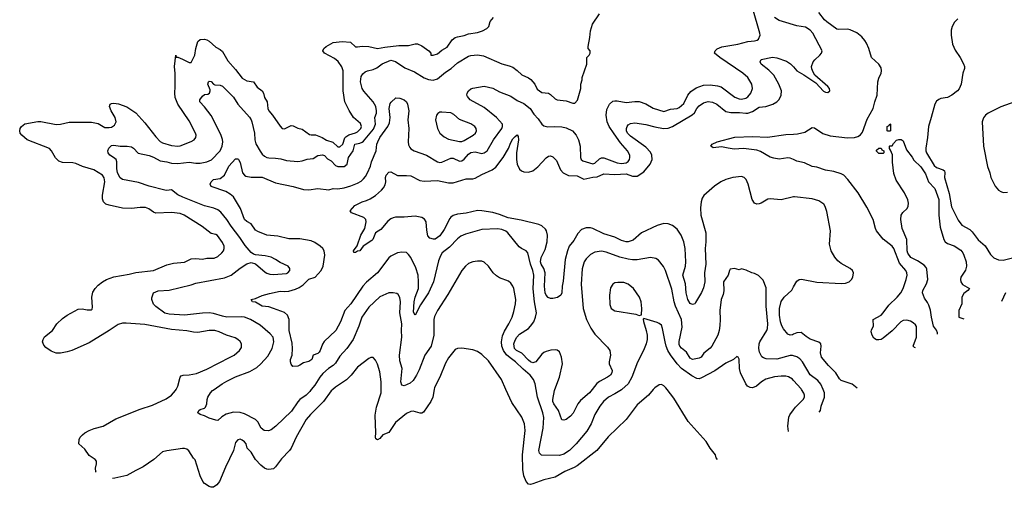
# Model space of a CAD drawing. Header units: inches. Extents: x 1649636 to 1815363, y 506543 to 641975.
# Tile 517 of 656: x 1783023 to 1791901, y 519119 to 523331. Entities that reach past the tile are written whole.
import ezdxf

# ---------------------------------------------------------------- set-up
doc = ezdxf.new("R2010")
doc.units = ezdxf.units.IN
doc.header["$MEASUREMENT"] = 0
for name, color, linetype in [('B7581', 7, 'Continuous'), ('B7582', 7, 'Continuous'), ('B7591', 7, 'Continuous'), ('B7592', 7, 'Continuous')]:
    doc.layers.add(name, color=color, linetype=linetype)

msp = doc.modelspace()

# ---------------------------------------------------------------- linework, layer by layer
at = {"layer": 'B7581', "color": 5}
for points, elevation in [([(1783711.4, 519254.8), (1783710, 519259), (1783707.5, 519290), (1783716, 519330), (1783714.4, 519354.4), (1783704, 519370), (1783650, 519404), (1783610, 519460.8), (1783556.9, 519510), (1783558.3, 519550), (1783568, 519570), (1783588.9, 519591.1), (1783610, 519610.3), (1783649.4, 519630), (1783692.9, 519647.1), (1783775.6, 519670), (1783890, 519735.3), (1784110, 519821.6), (1784220.6, 519859.4), (1784344.1, 519915.9), (1784391.2, 519950), (1784428.9, 519991.1), (1784433.1, 520000)], 580), ([(1785845.3, 520000), (1785830, 519987.4), (1785763.5, 519890), (1785645.5, 519774.5), (1785606.5, 519730), (1785515.6, 519570), (1785470, 519472.3), (1785455.3, 519450), (1785384.5, 519375.5), (1785330, 519302), (1785310, 519286.3), (1785270, 519277.7), (1785250, 519280.7), (1785230, 519289.8), (1785196.7, 519316.7), (1785148.5, 519368.5), (1785110, 519433.7), (1785072.8, 519470), (1785063.5, 519510), (1785050, 519529.6), (1785030, 519544), (1785010, 519551.5), (1784990, 519546), (1784970, 519522.7), (1784950.3, 519450), (1784878.7, 519301.3), (1784823.1, 519170), (1784800.6, 519139.4), (1784770, 519119.6), (1784750, 519118.7), (1784730, 519126.3), (1784690, 519153.3), (1784673.3, 519170), (1784650, 519220.9), (1784606, 519366), (1784590, 519382), (1784547.5, 519447.5), (1784530, 519461.8), (1784510, 519467.9), (1784490, 519468.9), (1784350, 519447.7), (1784310, 519436.8), (1784232.4, 519370), (1784137.1, 519302.9), (1784068.7, 519271.3), (1783990, 519223.7), (1783880, 519200), (1783860, 519197.3)], 580), ([(1785652.3, 520000), (1785637.9, 519982.1), (1785606.3, 519950), (1785550.1, 519909.9), (1785530.8, 519889.2), (1785474.2, 519805.8), (1785331.6, 519668.4), (1785290, 519636.1), (1785266.7, 519626.7), (1785226, 519630), (1785199.1, 519650), (1785169.1, 519709.1), (1785149.9, 519729.9), (1785050, 519779), (1785010, 519792.1), (1784950, 519795.9), (1784883.5, 519776.5), (1784845.4, 519754.6), (1784810, 519721.6), (1784790, 519722.4), (1784730, 519740.5), (1784690, 519761.3), (1784650, 519774.5), (1784629.6, 519789.6), (1784639.3, 519810), (1784650, 519819.1), (1784688, 519830), (1784698.6, 519841.4), (1784709, 519870), (1784711.8, 519910), (1784719.7, 519930), (1784741.7, 519970), (1784762, 519990), (1784776.3, 520000)], 560), ([(1786760.6, 520000), (1786746.7, 519930), (1786731.3, 519890), (1786663.2, 519796.8), (1786650, 519786), (1786633.6, 519786.4), (1786570, 519804.8), (1786550, 519802.8), (1786510, 519784.1), (1786410, 519702.5), (1786350, 519613.7), (1786297.3, 519590), (1786270, 519559.3), (1786250, 519546.6), (1786235.5, 519555.5), (1786229.8, 519569.8), (1786232.9, 519610), (1786227.9, 519767.9), (1786238.9, 519841.1), (1786280.7, 519970), (1786281.5, 520000)], 580), ([(1788736.1, 520000), (1788692.7, 519950), (1788590, 519862.9), (1788492.7, 519730), (1788327.8, 519572.2), (1788225.8, 519450), (1788049.3, 519310.7), (1788024, 519296), (1787938.5, 519261.5), (1787850, 519210.9), (1787750, 519185.3), (1787650, 519149.8), (1787630, 519144.7), (1787610, 519146.6), (1787590, 519172.3), (1787570, 519222.9), (1787558.9, 519278.9), (1787555.2, 519410), (1787580.8, 519630), (1787573.3, 519690), (1787550, 519749.4), (1787461.8, 519881.8), (1787407.8, 520000)], 580), ([(1788453.4, 520000), (1788450, 519996.8), (1788390, 519959.3), (1788330.8, 519929.2), (1788286.9, 519890), (1788254.9, 519850), (1788210, 519775.6), (1788176, 519690), (1788135.9, 519624.1), (1788039.1, 519510), (1787980.9, 519450), (1787930, 519417.7), (1787890, 519406), (1787728.7, 519408.7), (1787710, 519426.6), (1787705.3, 519450), (1787744.3, 519650), (1787748.5, 519748.5), (1787740.2, 519790), (1787690.6, 519930), (1787679.7, 520000)], 560), ([(1788185.3, 520000), (1788161.1, 519970), (1788078.6, 519901.4), (1788054.3, 519870), (1788014.5, 519785.5), (1787990, 519759.5), (1787950, 519729), (1787930, 519724), (1787910, 519725.2), (1787881.8, 519810), (1787840.3, 519870), (1787830.9, 519890), (1787829, 519910), (1787843.9, 519990), (1787847.8, 520000)], 540), ([(1789314.6, 519367.8), (1789304.1, 519384.1), (1789297.2, 519410), (1789249, 519470), (1789213.2, 519530), (1789051.7, 519711.7), (1788922.5, 519922.5), (1788861.1, 520000)], 580), ([(1789955.5, 519621.7), (1789948.3, 519668.3), (1789958.8, 519750), (1789968.2, 519771.8), (1790000, 519815.2)], 560)]:
    msp.add_lwpolyline(points, dxfattribs=dict(at, elevation=elevation))
at = {"layer": 'B7582', "color": 5}
for points, elevation in [([(1787847.8, 520000), (1787889.8, 520110), (1787916.5, 520230), (1787909.8, 520289.8), (1787890, 520338.4), (1787870, 520353), (1787850, 520356.4), (1787812.4, 520352.4), (1787770, 520341.4), (1787750, 520332.9), (1787730, 520317.2), (1787676.5, 520250), (1787650, 520241.2), (1787630, 520248.1), (1787610, 520263.4), (1787550, 520328.1), (1787503.9, 520350), (1787483.2, 520370), (1787478.7, 520410), (1787490, 520444.4), (1787504.6, 520470), (1787530, 520496.9), (1787610, 520549.3), (1787630, 520569.1), (1787659.8, 520610), (1787675.3, 520650), (1787681.7, 520690), (1787663.4, 520790), (1787652.6, 520907.4), (1787658.6, 521030), (1787650.5, 521070), (1787627.4, 521130), (1787604.7, 521230), (1787588.6, 521248.6), (1787548.8, 521268.8), (1787526.1, 521286.1), (1787423.9, 521410), (1787406, 521426), (1787370, 521440.6), (1787330, 521445.7), (1787190, 521441.6), (1787041.2, 521398.8), (1786999.8, 521380.2), (1786970, 521358), (1786898.8, 521281.2), (1786832.2, 521230), (1786816, 521204), (1786800.4, 521159.6), (1786755, 520970), (1786708.4, 520870), (1786636.7, 520763.3), (1786590, 520669.2), (1786574.8, 520694.8), (1786579.8, 520790), (1786589.1, 520830), (1786617.6, 520910), (1786620.2, 520970), (1786615.9, 521030), (1786594.5, 521094.5), (1786550, 521187.6), (1786530, 521216.2), (1786510, 521234), (1786470, 521237.6), (1786430, 521229.6), (1786370, 521201.3), (1786350, 521184.2), (1786250, 521049.8), (1786150, 520965.6), (1786117.8, 520930), (1786007.5, 520772.5), (1785954, 520710), (1785916.1, 520610), (1785874.2, 520530), (1785767.3, 520432.7), (1785752, 520408), (1785732.6, 520350), (1785723, 520337), (1785710, 520323.6), (1785670.4, 520309.6), (1785657.6, 520270), (1785630, 520251.1), (1785580.7, 520239.3), (1785550, 520217.6), (1785530.3, 520209.7), (1785486.8, 520206.8), (1785470, 520228.7), (1785463.6, 520250), (1785465.4, 520270), (1785480.9, 520310), (1785483.4, 520370), (1785478.2, 520418.2), (1785453.1, 520530), (1785451.5, 520630), (1785436.9, 520670), (1785410, 520693.3), (1785310.7, 520730.7), (1785270, 520743.1), (1785210, 520750.9), (1785150, 520785.3), (1785121.2, 520790), (1785108.7, 520810), (1785150, 520819.3), (1785210, 520847.4), (1785275.2, 520864.8), (1785370, 520886), (1785410, 520882.3), (1785450, 520886), (1785510, 520902), (1785542.8, 520917.2), (1785577.5, 520942.5), (1785630, 520993.1), (1785688.4, 521011.6), (1785739.7, 521070), (1785759.2, 521110), (1785775.4, 521210), (1785769.6, 521250), (1785755.1, 521270), (1785731, 521291), (1785683.5, 521323.5), (1785650, 521338.9), (1785550, 521358), (1785450, 521357.6), (1785350, 521379.8), (1785250, 521389), (1785170, 521423.1), (1785150, 521436.3), (1785110.7, 521490.7), (1785070, 521513), (1785050, 521532), (1785012.6, 521630), (1784950, 521736.2), (1784920, 521760), (1784882, 521782), (1784748.2, 521828.2), (1784740.5, 521850), (1784748.3, 521870), (1784770, 521891.5), (1784830, 521901.3), (1784870.5, 521929.5), (1784909.8, 522010), (1784970, 522077.3), (1784990, 522077.3), (1784996.3, 522070), (1785010, 522044.7), (1785030.3, 521950), (1785048.5, 521930), (1785062.4, 521922.4), (1785110, 521913.5), (1785210, 521911.2), (1785330, 521859.7), (1785489.3, 521829.3), (1785581.8, 521801.8), (1785630, 521798), (1785710, 521810.2), (1785810, 521798.3), (1785850, 521810.3), (1785890, 521808), (1785950, 521815.2), (1786010, 521833.4), (1786070, 521858.6), (1786102.6, 521877.4), (1786123.8, 521896.2), (1786142, 521918), (1786159.8, 521950), (1786184.8, 522010), (1786194.6, 522050), (1786238, 522150), (1786243.5, 522210), (1786250.8, 522230), (1786271.6, 522270), (1786342.9, 522370), (1786358.1, 522401.9), (1786364.2, 522450), (1786355, 522530), (1786364.7, 522575.3), (1786371.2, 522588.8), (1786414.5, 522625.5), (1786450, 522624.4), (1786490, 522608.4), (1786510.4, 522590), (1786520.4, 522570), (1786530.4, 522510), (1786524, 522430), (1786530.2, 522349.8), (1786526, 522230), (1786530, 522204.7), (1786540.3, 522180.3), (1786550, 522167.7), (1786580.7, 522150), (1786690, 522110.3), (1786790.2, 522050.2), (1786810, 522044.9), (1786830, 522047.6), (1786910, 522083.2), (1786930, 522083.2), (1786990, 522055.2), (1787010, 522058.6), (1787030, 522074.4), (1787070, 522119.2), (1787090, 522133.7), (1787130, 522139.7), (1787190, 522126.7), (1787210, 522130.2), (1787236.8, 522150), (1787296, 522250), (1787371.3, 522350), (1787377.3, 522370), (1787375.7, 522390), (1787322.4, 522450), (1787210, 522538.9), (1787083.6, 522610), (1787059.4, 522639.4), (1787055.1, 522650), (1787056.9, 522670), (1787069.6, 522690), (1787090, 522706.7), (1787110, 522715.3), (1787210, 522732.3), (1787290, 522713.8), (1787350, 522681.3), (1787450, 522642.2), (1787510, 522602.8), (1787570, 522576.5), (1787625.3, 522530), (1787658.4, 522478.4), (1787696.5, 522436.5), (1787730.2, 522390.2), (1787750, 522373.7), (1787786.1, 522366.1), (1787849.1, 522369.1), (1787910, 522365.7), (1787950, 522357.8), (1788006.4, 522330), (1788042, 522290), (1788063.1, 522250), (1788075.3, 522190), (1788080.6, 522090), (1788086.2, 522070), (1788099.3, 522059.3), (1788190, 522030.9), (1788210, 522039.3), (1788250, 522076.3), (1788270, 522085.6), (1788290, 522086.7), (1788410, 522042.2), (1788450, 522035.1), (1788490, 522041.6), (1788508, 522052), (1788521.1, 522070), (1788525.7, 522090), (1788523.1, 522110), (1788502.7, 522150), (1788441.4, 522221.4), (1788383.1, 522303.1), (1788338.8, 522370), (1788319.2, 522410), (1788310.6, 522469.4), (1788316.8, 522523.2), (1788339.7, 522570), (1788370, 522596.9), (1788390, 522601.3), (1788410, 522599.3), (1788490, 522584), (1788570, 522594), (1788610, 522593.1), (1788670, 522571.7), (1788734.8, 522534.8), (1788830, 522504.6), (1788890, 522524.2), (1788950, 522531), (1788970, 522540.2), (1789010, 522575.3), (1789047.4, 522650), (1789074.9, 522685.1), (1789122.3, 522717.7), (1789190, 522742.3), (1789250, 522744.1), (1789315.9, 522735.9), (1789347, 522727), (1789470, 522633.4), (1789510, 522616.9), (1789530, 522614.3), (1789570, 522623.1), (1789590, 522635.8), (1789615.1, 522670), (1789631.3, 522710), (1789625.6, 522750), (1789587.3, 522810), (1789542, 522850), (1789337, 522990), (1789289.4, 523030), (1789292.7, 523050), (1789312.7, 523067.3), (1789355, 523085), (1789499, 523110), (1789590, 523134.9), (1789650, 523141.3), (1789672.8, 523147.2), (1789684.5, 523155.5), (1789700.7, 523190), (1789698, 523210), (1789633.8, 523430)], 540), ([(1784433.1, 520000), (1784447.1, 520030), (1784468.3, 520110), (1784478.8, 520121.2), (1784498, 520130), (1784550, 520132.4), (1784616.9, 520143.1), (1784710, 520182.8), (1784922, 520290), (1784955.6, 520310), (1785005.1, 520350), (1785022.3, 520377.7), (1785024.2, 520410), (1785010, 520433.3), (1784990.7, 520450.7), (1784965, 520465), (1784888.4, 520488.4), (1784820.3, 520520.3), (1784781.2, 520530), (1784730, 520530.6), (1784630, 520513.4), (1784590, 520515.4), (1784530, 520526.7), (1784390, 520540.5), (1784150, 520585.6), (1783982.6, 520597.4), (1783950, 520596.4), (1783910, 520583.9), (1783830, 520529.7), (1783650, 520420.9), (1783493.4, 520350), (1783450, 520338), (1783390, 520327.8), (1783352.1, 520327.9), (1783305.4, 520345.4), (1783258.4, 520378.4), (1783239.2, 520399.2), (1783228.2, 520430), (1783232.8, 520450), (1783247.2, 520472.8), (1783319.3, 520530), (1783358, 520590), (1783410, 520639.5), (1783452, 520670), (1783550, 520721.7), (1783585.5, 520725.5), (1783630, 520716.4), (1783670, 520717.3), (1783676.1, 520723.9), (1783679.4, 520740.6), (1783671.7, 520830), (1783682.9, 520877.1), (1783703.1, 520910), (1783730, 520939.6), (1783768.3, 520970), (1783804.2, 520990), (1783870, 521014.7), (1784010, 521038.5), (1784070, 521054), (1784230, 521070.1), (1784350, 521122.2), (1784410, 521137.5), (1784510, 521145.7), (1784570, 521178), (1784610, 521180.5), (1784670, 521173.4), (1784710, 521183.8), (1784777.7, 521182.3), (1784810, 521198), (1784846, 521230), (1784861, 521250), (1784867.2, 521270), (1784866, 521290), (1784850, 521325.1), (1784806.1, 521386.1), (1784790, 521394.5), (1784750, 521403.5), (1784666.7, 521466.7), (1784506.3, 521570), (1784470, 521586.3), (1784390, 521593.3), (1784251.5, 521588.5), (1784230, 521596.8), (1784188.2, 521628.2), (1784158.3, 521638.3), (1784110, 521638.8), (1784030, 521629.8), (1783950, 521634), (1783830, 521659.2), (1783798, 521670), (1783777.4, 521690), (1783770, 521718), (1783768.9, 521750), (1783789.3, 521870), (1783785, 521905), (1783769.9, 521929.9), (1783690, 521979.1), (1783590, 522008.9), (1783530, 522036.2), (1783502.2, 522042.2), (1783410, 522043), (1783376.3, 522056.3), (1783345.8, 522085.8), (1783310.8, 522150.8), (1783291.9, 522170), (1783091.3, 522250), (1783043.1, 522290), (1783026.9, 522310), (1783022.6, 522330), (1783027.1, 522350), (1783039.7, 522370), (1783070, 522393.7), (1783186.6, 522413.4), (1783212.3, 522412.3), (1783350, 522386.7), (1783390, 522389.5), (1783470, 522406.5), (1783670, 522408.4), (1783730, 522396.8), (1783790, 522361.1), (1783830, 522358.8), (1783850, 522362.8), (1783878.6, 522381.4), (1783891.7, 522410), (1783884.5, 522450), (1783848.7, 522510), (1783833.3, 522550), (1783837.2, 522570), (1783850, 522577.1), (1783870, 522578), (1783912.1, 522572.1), (1783990, 522546.3), (1784070, 522491.3), (1784150, 522401.8), (1784250, 522274.9), (1784290, 522233.8), (1784310, 522220.7), (1784390, 522197.8), (1784450, 522190.2), (1784470, 522194.2), (1784570, 522234.6), (1784597, 522250), (1784611, 522269), (1784612.8, 522290), (1784606.6, 522310), (1784550, 522420.7), (1784450, 522569.7), (1784424.7, 522630), (1784420.6, 522670), (1784425.8, 522730), (1784424.8, 522844.8), (1784419.3, 522910), (1784429.5, 523010), (1784432.7, 522992.7), (1784447.3, 522992.7), (1784490, 522976.4), (1784550, 522946.3), (1784570, 522945.3), (1784602.9, 523010), (1784609.9, 523070), (1784630, 523133.4), (1784650, 523153.4), (1784690, 523155.6), (1784710, 523150.2), (1784730, 523136.5), (1784790, 523084.2), (1784830, 523063.7), (1784850, 523045.3), (1784900.2, 522960.2), (1784970, 522881.7), (1785030, 522804.1), (1785070, 522779.2), (1785131.7, 522771.7), (1785162.7, 522722.7), (1785209.3, 522689.3), (1785219.7, 522670), (1785231, 522630), (1785253.4, 522590), (1785261.1, 522530), (1785267.8, 522510), (1785303.5, 522470), (1785370, 522370.4), (1785390, 522350.4), (1785410, 522348.7), (1785470, 522377.8), (1785490, 522374), (1785530, 522353.6), (1785570, 522345.3), (1785636.7, 522296.7), (1785650, 522292.4), (1785690, 522292.4), (1785750, 522270.1), (1785790, 522244.1), (1785846, 522226), (1785890, 522185), (1785910, 522186.7), (1785937.2, 522210), (1785954.9, 522265.1), (1785963.1, 522276.9), (1785990, 522294.9), (1786050, 522310.7), (1786070, 522320.8), (1786098, 522350), (1786105.3, 522370), (1786095.3, 522395.3), (1786032.2, 522450), (1785993.1, 522513.1), (1785955.9, 522590), (1785938.2, 522690), (1785938.3, 522870), (1785927.5, 522907.5), (1785893.1, 522953.1), (1785861.2, 522981.2), (1785771.5, 523030), (1785756.9, 523050), (1785764.2, 523070), (1785785.6, 523090), (1785850, 523123.9), (1785930, 523134), (1786006.9, 523126.9), (1786050, 523086.8), (1786070, 523084.8), (1786110, 523092.7), (1786170, 523090.2), (1786250, 523070.2), (1786316.3, 523083.7), (1786441.2, 523098.8), (1786530, 523099.7), (1786590, 523112.2), (1786610, 523112.2), (1786650, 523095.3), (1786712.7, 523050), (1786731.3, 523028.7), (1786731.3, 523011.3), (1786750.7, 523010.7), (1786790, 523023.7), (1786830, 523056.9), (1786875.9, 523084.1), (1786923.8, 523150), (1786950, 523170.2), (1786970, 523177.7), (1787030, 523187.2), (1787070, 523203.9), (1787150, 523216.5), (1787195.3, 523230), (1787234, 523250), (1787252.7, 523270), (1787264.1, 523315.9), (1787294, 523350)], 580), ([(1784776.3, 520000), (1784848, 520050), (1784890, 520073.2), (1784970, 520112.2), (1785097.3, 520162.7), (1785161.4, 520198.6), (1785198.5, 520230), (1785259.1, 520300.9), (1785299.8, 520370), (1785315.3, 520430), (1785307.6, 520470), (1785282.5, 520502.5), (1785190, 520579.3), (1785104.2, 520630), (1785050, 520649.8), (1785026.1, 520653.9), (1784890, 520651.6), (1784850, 520659.4), (1784770, 520684.6), (1784730, 520689.8), (1784671.7, 520688.3), (1784510, 520668.3), (1784370, 520678.4), (1784330, 520688.5), (1784250, 520746.4), (1784228.5, 520768.5), (1784213.3, 520810), (1784213.4, 520826.6), (1784229.3, 520870.7), (1784270, 520887.8), (1784370, 520895.5), (1784570, 520942.8), (1784610, 520957.8), (1784870, 521004.9), (1784929.5, 521030), (1785010, 521092.2), (1785070, 521130.4), (1785110, 521142.4), (1785150, 521132.7), (1785235.3, 521055.3), (1785250, 521046), (1785278.9, 521038.9), (1785310, 521036.9), (1785430, 521045.3), (1785441.2, 521050), (1785459.3, 521070), (1785459.3, 521090), (1785444, 521110), (1785370, 521144.2), (1785330, 521171.1), (1785290, 521191), (1785234.9, 521205.1), (1785150, 521212.8), (1785130, 521219.6), (1785110, 521233.3), (1785056.1, 521296.1), (1785008, 521370), (1784929.5, 521469.5), (1784891.3, 521531.3), (1784837.1, 521597.1), (1784810, 521617.4), (1784772.5, 521632.5), (1784690, 521655), (1784492.5, 521732.5), (1784450, 521754), (1784390, 521796.8), (1784350, 521792.9), (1784330, 521796.5), (1784189.9, 521829.9), (1784094.7, 521865.3), (1783950, 521892.6), (1783930, 521906.6), (1783904.4, 521950), (1783897.8, 521990), (1783899.3, 522050), (1783892.2, 522070), (1783869.9, 522089.9), (1783834.7, 522110), (1783819.7, 522130), (1783818.7, 522150), (1783826.6, 522173.4), (1783850, 522197.3), (1783870, 522199.3), (1783930, 522190.2), (1783991.7, 522191.7), (1784030, 522184.4), (1784050, 522172.4), (1784090, 522127.6), (1784190, 522106.5), (1784230, 522091.3), (1784290, 522058.2), (1784350, 522051), (1784390, 522039), (1784450, 522036.8), (1784550, 522048.4), (1784610, 522039), (1784650, 522038.5), (1784710, 522051.8), (1784751.6, 522068.4), (1784830.7, 522150), (1784849, 522190), (1784854, 522230), (1784851.7, 522251.7), (1784836.3, 522296.3), (1784748.9, 522468.9), (1784690, 522545.6), (1784646, 522590), (1784648.2, 522610), (1784670, 522642), (1784690, 522655.6), (1784719.6, 522660.4), (1784734, 522670), (1784740.9, 522690), (1784739.6, 522699.6), (1784720.5, 522750), (1784724.2, 522770), (1784730, 522775.8), (1784750, 522773.1), (1784768.9, 522748.9), (1784783.4, 522743.4), (1784830, 522739.6), (1784850, 522731.6), (1784870, 522714.9), (1784950, 522632.2), (1784990, 522570.4), (1785093.8, 522453.8), (1785110.2, 522430), (1785117.3, 522410), (1785141.3, 522310), (1785143.6, 522250), (1785152.8, 522212.8), (1785190, 522146.4), (1785210, 522118.4), (1785230, 522101.3), (1785250, 522090.4), (1785270, 522086.3), (1785330, 522084.7), (1785377.1, 522077.1), (1785430, 522062), (1785530, 522052.3), (1785570, 522059.1), (1785614, 522074), (1785670, 522079.5), (1785711.5, 522108.5), (1785752.2, 522112.2), (1785770, 522106), (1785798.8, 522078.8), (1785830, 522059.7), (1785870, 522016.1), (1785890, 522009.2), (1785950, 522008.4), (1785975.9, 522030), (1785988.7, 522090), (1786030.4, 522149.6), (1786044.4, 522210), (1786090, 522218.6), (1786110, 522226.3), (1786122.4, 522237.6), (1786214.5, 522345.5), (1786229.9, 522389.9), (1786224.1, 522450), (1786239.6, 522490), (1786241.2, 522510), (1786233.6, 522550), (1786210, 522589.7), (1786126, 522686), (1786110.6, 522710.6), (1786096.2, 522770), (1786101.2, 522818.8), (1786117.2, 522842.8), (1786139.1, 522860.9), (1786159, 522870), (1786210, 522880.8), (1786242.4, 522897.6), (1786290, 522934.2), (1786370, 522964.9), (1786410, 522955.5), (1786496, 522896), (1786581.6, 522861.6), (1786670, 522806), (1786710, 522791.2), (1786750, 522785.2), (1786790, 522799), (1786863.3, 522856.7), (1786914.3, 522890), (1786970, 522941.1), (1787070, 523002.3), (1787090, 523008.9), (1787150, 523014.3), (1787205.7, 523005.7), (1787370, 522932.9), (1787436.5, 522916.5), (1787470, 522902.6), (1787510, 522872.2), (1787550, 522833.4), (1787610, 522808.2), (1787632.7, 522792.7), (1787667.8, 522750), (1787690, 522704.9), (1787730, 522675.3), (1787790.2, 522670.2), (1787810, 522657.6), (1787850, 522616.4), (1787869, 522609), (1787950, 522601.3), (1788010, 522577.3), (1788030, 522578), (1788052.9, 522607.1), (1788082, 522710), (1788082, 522750), (1788095.3, 522790), (1788095.3, 522810), (1788138, 522930), (1788138, 522990), (1788158, 523010), (1788168, 523030), (1788168, 523050), (1788148.7, 523070), (1788149, 523089), (1788164, 523170), (1788168.7, 523230), (1788188.7, 523290), (1788250, 523382)], 560), ([(1790000, 523284.2), (1789930, 523304.1), (1789870, 523324.6), (1789830, 523351.6)], 520), ([(1790000, 521733.6), (1789890, 521708.9), (1789790, 521717.6), (1789770, 521713.1), (1789710, 521678.2), (1789690, 521670.8), (1789670, 521669.8), (1789650, 521679.2), (1789627.5, 521710), (1789591.3, 521850), (1789574.4, 521890), (1789556.4, 521910), (1789530, 521917.8), (1789452.7, 521910), (1789390, 521891.1), (1789346, 521870), (1789287, 521830), (1789191.7, 521748.3), (1789176.7, 521723.3), (1789167.2, 521690), (1789162.7, 521637.3), (1789165.5, 521570), (1789209.4, 521409.4), (1789209.5, 521330), (1789204.1, 521270), (1789210.1, 521130), (1789196.4, 521050), (1789200.5, 520970), (1789190, 520914.5), (1789170, 520873), (1789117.8, 520782.2), (1789110, 520772.3), (1789090, 520766), (1789070, 520774.5), (1789046.4, 520810), (1789031.8, 520870), (1789027.3, 520950), (1789003, 521030), (1789025.4, 521110), (1789029.9, 521150), (1789023, 521270), (1789011.8, 521330), (1788988.4, 521390), (1788950, 521443.5), (1788910, 521475.5), (1788870, 521492.8), (1788830, 521493.8), (1788770, 521477.2), (1788630.2, 521409.8), (1788553.8, 521346.2), (1788510, 521329.9), (1788490, 521329.9), (1788450, 521340.9), (1788390, 521372), (1788290, 521402.9), (1788190, 521450.6), (1788170, 521455.2), (1788130, 521455.3), (1788090, 521439.7), (1788055.5, 521404.5), (1788019.7, 521340.3), (1787978.7, 521290), (1787961, 521250), (1787942.1, 521170), (1787924.5, 520975.5), (1787915.2, 520930), (1787910.2, 520870), (1787903.2, 520850), (1787871.5, 520828.5), (1787830, 520819), (1787810, 520820.6), (1787789.2, 520829.2), (1787769.9, 520849.9), (1787759.6, 520870), (1787754.5, 520930), (1787759.6, 521050), (1787748.7, 521088.7), (1787725.7, 521130), (1787720.4, 521150), (1787726.4, 521190), (1787760.7, 521259.3), (1787779.9, 521330), (1787780.8, 521390), (1787772.2, 521430), (1787763.6, 521443.6), (1787730, 521473.1), (1787704.5, 521484.5), (1787545.8, 521525.8), (1787426, 521546), (1787350, 521576.5), (1787290, 521594.4), (1787190.1, 521609.9), (1787150, 521611.3), (1787050, 521587.7), (1786970, 521579.4), (1786931.8, 521568.2), (1786910, 521551.2), (1786901.5, 521538.5), (1786850, 521440.5), (1786810, 521382.6), (1786770, 521354.5), (1786752.7, 521352.7), (1786722, 521362), (1786704.4, 521384.4), (1786693.9, 521433.9), (1786686.6, 521510), (1786672.9, 521532.9), (1786650, 521549.7), (1786590, 521561.4), (1786490, 521550.8), (1786410, 521552), (1786390, 521546.6), (1786370, 521537.6), (1786343.6, 521516.4), (1786280.1, 521439.9), (1786232.4, 521410), (1786208, 521352), (1786198.6, 521341.4), (1786120.7, 521290), (1786090.6, 521250), (1786070, 521244.7), (1786050, 521232.3), (1786034.6, 521234.6), (1786032.3, 521250), (1786065.1, 521294.9), (1786098, 521390), (1786136.1, 521450), (1786147.6, 521510), (1786143.7, 521530), (1786126, 521550), (1786014.5, 521590), (1786002.9, 521610), (1786044.3, 521655.7), (1786110, 521691.5), (1786150, 521701.3), (1786183.1, 521716.9), (1786231.5, 521748.5), (1786284, 521796), (1786303.1, 521816.9), (1786317.5, 521842.5), (1786323.1, 521870), (1786321.4, 521910), (1786326.6, 521930), (1786350, 521958), (1786370, 521959.6), (1786430, 521928.6), (1786510, 521928.7), (1786550, 521923.2), (1786630, 521883.2), (1786670, 521874.8), (1786790, 521881.4), (1786890, 521861.1), (1786930, 521859.7), (1787050, 521898.6), (1787110, 521898), (1787130, 521902.4), (1787190, 521935.5), (1787283.2, 521976.8), (1787317.3, 522002.7), (1787382.9, 522090), (1787429.8, 522170), (1787450, 522223.1), (1787470, 522257), (1787490, 522279.3), (1787510, 522293), (1787519, 522279), (1787520.9, 522250), (1787502.7, 522130), (1787503.2, 522070), (1787508.8, 522030), (1787530, 521984.7), (1787547.6, 521970), (1787570, 521959.8), (1787610, 521957), (1787651, 521970), (1787696, 522004), (1787770, 522087.2), (1787790, 522100.3), (1787810, 522103.1), (1787830, 522094), (1787861.8, 522061.8), (1787899.3, 521979.3), (1787923.1, 521950), (1787970, 521928), (1788050, 521924.3), (1788110, 521895), (1788190, 521912.3), (1788230, 521914.4), (1788290, 521943.5), (1788390, 521935.3), (1788490, 521941.5), (1788550, 521920.1), (1788590, 521921.8), (1788650, 521960.5), (1788706.6, 522030), (1788725.4, 522070), (1788723.7, 522110), (1788710, 522138.7), (1788670, 522182.9), (1788530, 522282.5), (1788502.4, 522310), (1788494.6, 522330), (1788493.8, 522350), (1788499.1, 522370), (1788510, 522383.7), (1788530, 522395.8), (1788570, 522400.6), (1788670, 522387.1), (1788750, 522364.8), (1788828.3, 522351.7), (1788870, 522353.5), (1788909.9, 522370.1), (1789086.4, 522473.6), (1789107.8, 522492.2), (1789130, 522531.6), (1789150, 522553.8), (1789190, 522581.8), (1789230, 522593.8), (1789270, 522587.3), (1789310, 522568.3), (1789390, 522503.3), (1789435.3, 522495.3), (1789514.6, 522494.6), (1789570, 522488.2), (1789590, 522490.1), (1789630, 522503.7), (1789690, 522542.2), (1789750, 522548.7), (1789814, 522570), (1789849.6, 522590), (1789870, 522610.4), (1789888.9, 522651.1), (1789891.9, 522690), (1789869.2, 522750), (1789822.4, 522830), (1789777.5, 522877.5), (1789708.7, 522930), (1789698.5, 522950), (1789708.4, 522971.6), (1789810, 522993.9), (1789850, 522986.6), (1789936.9, 522956.9), (1789974.4, 522934.4), (1790000, 522904.9)], 520), ([(1790000, 522070.7), (1789970, 522084.5), (1789950, 522087.2), (1789870, 522075.2), (1789822.8, 522082.8), (1789790, 522091.7), (1789702.5, 522142.5), (1789670, 522156.2), (1789550, 522169.9), (1789465.4, 522165.4), (1789410, 522172.1), (1789350, 522186.2), (1789276.5, 522176.5), (1789254, 522190), (1789266, 522210), (1789313.2, 522230), (1789470, 522271.7), (1789630, 522279.3), (1789766.7, 522273.3), (1789930, 522295.5), (1790000, 522299.8)], 480), ([(1790000, 520302.8), (1789990, 520305.5), (1789970, 520305.7), (1789850, 520273.3), (1789754.6, 520274.6), (1789730, 520283.5), (1789715.3, 520295.3), (1789694.6, 520334.6), (1789689, 520369), (1789691.4, 520410), (1789697.7, 520430), (1789758.5, 520530), (1789765.5, 520550), (1789768.2, 520590), (1789754.2, 520750), (1789754.2, 520914.2), (1789725.6, 520985.6), (1789685.6, 521025.6), (1789650, 521045.2), (1789626, 521050), (1789574.6, 521074.6), (1789530, 521088), (1789510, 521078), (1789469.3, 521089.3), (1789430, 521084), (1789422, 521070), (1789411.7, 521028.3), (1789369.5, 520970), (1789370.9, 520889.1), (1789364.7, 520855.3), (1789347.1, 520810), (1789336.5, 520710), (1789340.2, 520630), (1789336.4, 520576.4), (1789330.2, 520530), (1789316.9, 520490), (1789265, 520390), (1789250, 520372.8), (1789193.1, 520326.9), (1789168, 520292), (1789150, 520281.1), (1789090, 520269.7), (1789070, 520280.5), (1789036.9, 520336.9), (1788990, 520372.4), (1788975.6, 520390), (1788970, 520405.6), (1788968.9, 520431.1), (1788997.6, 520562.4), (1788989.3, 520629.3), (1788934.9, 520750), (1788923.7, 520790), (1788903.9, 520903.9), (1788844.7, 521070), (1788826.7, 521106.7), (1788783.9, 521163.9), (1788759.7, 521179.7), (1788710, 521189.6), (1788590, 521168.7), (1788550, 521167.7), (1788510, 521172.8), (1788432.9, 521192.9), (1788310, 521237.2), (1788270, 521245.4), (1788210, 521236.3), (1788170, 521215.1), (1788130, 521175.6), (1788113.4, 521150), (1788093.3, 521086.7), (1788087.1, 520947.1), (1788104.4, 520730), (1788134.2, 520630), (1788171.4, 520551.4), (1788210, 520498.9), (1788322.1, 520382.1), (1788343, 520350), (1788350.8, 520310), (1788337.1, 520250), (1788336.9, 520230), (1788363.9, 520170), (1788361.8, 520150), (1788349.1, 520130), (1788324, 520110), (1788250, 520071.5), (1788227.5, 520052.5), (1788185.3, 520000)], 540), ([(1787679.7, 520000), (1787671.7, 520051.7), (1787655.4, 520090), (1787625.1, 520130), (1787562.2, 520182.2), (1787494.6, 520250), (1787444.6, 520284.6), (1787412.9, 520312.9), (1787386.7, 520350), (1787370.4, 520390), (1787367.3, 520430), (1787377.6, 520482.4), (1787395.4, 520524.6), (1787434.6, 520590), (1787462.2, 520650), (1787479.1, 520700.9), (1787494.5, 520770), (1787496.8, 520810), (1787478.9, 520910), (1787470.9, 520930.9), (1787450, 520958.4), (1787430, 520974), (1787350, 521004.5), (1787322, 521022), (1787292.3, 521050), (1787250, 521109.2), (1787210, 521145.2), (1787190, 521154.5), (1787150, 521157), (1787110, 521149.6), (1787070, 521133.6), (1787041.6, 521110), (1787008.8, 521070), (1786883.6, 520856.4), (1786791.1, 520710), (1786763.4, 520656.6), (1786756.3, 520630), (1786756, 520490), (1786733.4, 520390), (1786676.5, 520310), (1786623.6, 520176.4), (1786600.7, 520130), (1786570, 520081.3), (1786543.4, 520056.6), (1786490, 520033.3), (1786470, 520039.5), (1786459.8, 520070), (1786471.2, 520190), (1786450, 520258), (1786446.2, 520310), (1786469.9, 520470.1), (1786465.5, 520530), (1786467.8, 520590), (1786451.7, 520690), (1786456.5, 520790), (1786450, 520829), (1786434.5, 520854.5), (1786423, 520863), (1786390, 520869.6), (1786350, 520869.7), (1786270, 520835.1), (1786170, 520742.7), (1786107.5, 520650), (1786081.8, 520570), (1786029.1, 520450), (1785972.8, 520370), (1785910, 520299.1), (1785870, 520235.3), (1785850, 520216.8), (1785806, 520190), (1785754.9, 520145.1), (1785728.5, 520111.5), (1785682.6, 520037.4), (1785652.3, 520000)], 560), ([(1790000, 520496.7), (1789990, 520491.8), (1789970, 520488), (1789950, 520497), (1789910, 520545.6), (1789893.9, 520573.9), (1789882.8, 520610), (1789873.1, 520670), (1789873.7, 520730), (1789890, 520792.9), (1789916.2, 520830), (1789984.5, 520895.5), (1790000, 520923.2)], 520), ([(1790000, 520080.8), (1789990, 520091.5), (1789954.3, 520114.3), (1789930, 520119.7), (1789890, 520120.5), (1789830, 520113.7), (1789750, 520093.3), (1789712.7, 520070), (1789667.7, 520030), (1789630, 520015.1), (1789610, 520016.2), (1789586, 520030), (1789569.4, 520050), (1789523.7, 520150), (1789514.5, 520190), (1789511.5, 520271.5), (1789502, 520290), (1789490, 520297.2), (1789460.7, 520270), (1789390, 520235.8), (1789290, 520167.7), (1789170, 520103.5), (1789150, 520096.3), (1789130, 520097.6), (1789083, 520123), (1788989.5, 520189.5), (1788952.2, 520230), (1788890.4, 520310.4), (1788867.4, 520350), (1788853.6, 520390), (1788842.2, 520430), (1788820.4, 520550), (1788810, 520578), (1788790, 520594.5), (1788770, 520602.9), (1788650, 520638), (1788646, 520634), (1788647.1, 520612.9), (1788671.9, 520531.9), (1788679.5, 520490), (1788680.3, 520450), (1788672.9, 520410), (1788648.3, 520351.7), (1788593.1, 520246.9), (1788542.9, 520110), (1788508.2, 520051.8), (1788453.4, 520000)], 560), ([(1787407.8, 520000), (1787366.6, 520090), (1787250, 520258), (1787190, 520316), (1787150, 520341.2), (1787110, 520357.2), (1787010, 520373.2), (1786970, 520369.2), (1786950, 520359.3), (1786890, 520286), (1786862.2, 520237.8), (1786810.3, 520110), (1786763.8, 520016.2), (1786760.6, 520000)], 580), ([(1786281.5, 520000), (1786283.6, 520070), (1786270, 520158), (1786247.7, 520227.7), (1786230, 520264), (1786210, 520289), (1786190, 520289.3), (1786170, 520279.5), (1786070, 520199.6), (1786013.1, 520130), (1785970, 520085.4), (1785870, 520020.4), (1785845.3, 520000)], 580), ([(1788861.1, 520000), (1788850, 520014), (1788830, 520033.2), (1788810, 520045.2), (1788790, 520042.7), (1788750, 520016), (1788736.1, 520000)], 580)]:
    msp.add_lwpolyline(points, dxfattribs=dict(at, elevation=elevation))
at = {"layer": 'B7582', "color": 5, "elevation": 560}
for points in [[(1786830, 522499.1), (1786810, 522496.3), (1786794, 522486), (1786782.6, 522470), (1786773.4, 522430), (1786789.1, 522350), (1786811.8, 522310), (1786850, 522274.6), (1786890, 522254), (1786990, 522232.6), (1787010, 522233.6), (1787030, 522241.2), (1787113, 522290), (1787134.3, 522310), (1787143, 522330), (1787139.7, 522350), (1787125.6, 522370), (1787090, 522393.5), (1786990, 522433.1), (1786937.8, 522477.8), (1786910, 522493)], [(1788415.1, 520964.9), (1788390, 520959.6), (1788370.4, 520949.6), (1788350, 520915.3), (1788341.1, 520850), (1788343.8, 520763.8), (1788354.9, 520730), (1788390, 520707.6), (1788577.3, 520677.3), (1788610, 520666.8), (1788628.7, 520671.3), (1788631.7, 520728.3), (1788625.6, 520790), (1788611.6, 520830), (1788558.4, 520910), (1788510, 520949.6), (1788470, 520963)]]:
    msp.add_lwpolyline(points, close=True, dxfattribs=at)
at = {"layer": 'B7591', "color": 5}
for points, elevation in [([(1790000, 519815.2), (1790018.9, 519841.1), (1790087.6, 519910), (1790098.7, 519930), (1790098.7, 519950), (1790092.1, 519967.9), (1790073.8, 520000)], 560), ([(1790232.4, 519796.7), (1790243, 519810), (1790249.7, 519850), (1790279.5, 519930), (1790279, 519970), (1790266.6, 520000)], 540)]:
    msp.add_lwpolyline(points, dxfattribs=dict(at, elevation=elevation))
at = {"layer": 'B7592', "color": 5}
for points, elevation in [([(1790000, 522299.8), (1790037.8, 522302.2), (1790102.7, 522317.3), (1790170, 522360.3), (1790190, 522356.1), (1790266.1, 522306.1), (1790330, 522285.5), (1790486.5, 522266.5), (1790550, 522268.5), (1790581.9, 522278.1), (1790605, 522295), (1790622.3, 522317.7), (1790665, 522435), (1790718.9, 522530), (1790733.3, 522590), (1790755.9, 522650), (1790759.8, 522770), (1790770, 522804.5), (1790791.1, 522850), (1790793.9, 522870), (1790790, 522897.2), (1790771, 522930), (1790705.2, 522990), (1790679.4, 523070), (1790658.2, 523118.2), (1790643.8, 523143.8), (1790616.4, 523176.4), (1790570, 523211.9), (1790510, 523239.9), (1790490, 523244.1), (1790410, 523242.4), (1790390, 523246.6), (1790300.3, 523310), (1790279.4, 523330), (1790230, 523394.2)], 480), ([(1791482, 523338), (1791451.5, 523308.5), (1791430.2, 523270), (1791422.8, 523237.2), (1791420.8, 523190), (1791435.2, 523110), (1791456.7, 523056.7), (1791503.8, 522990), (1791533.8, 522933.8), (1791541.6, 522910), (1791543, 522890), (1791528, 522850), (1791513.4, 522750), (1791493.3, 522706.7), (1791480.7, 522690), (1791427.7, 522650), (1791390, 522629.7), (1791330, 522620.5), (1791310, 522613), (1791290, 522596.9), (1791273.4, 522570), (1791242.7, 522450), (1791216.4, 522370), (1791207.8, 522270), (1791192.2, 522172.2), (1791192.9, 522150), (1791198.4, 522130), (1791270, 522016.8), (1791290, 522000.4), (1791350, 521979.5), (1791362.9, 521970), (1791365.9, 521950), (1791361.4, 521910), (1791404.8, 521764.8), (1791426, 521646), (1791484.1, 521524.1), (1791519.8, 521479.8), (1791590, 521439.6), (1791610, 521420.9), (1791666.9, 521346.9), (1791730, 521293.1), (1791776.2, 521216.2), (1791807, 521187), (1791850, 521168.6), (1791890, 521164), (1791975.4, 521184.6)], 480), ([(1790000, 522904.9), (1790030.4, 522870), (1790094, 522834), (1790202, 522762), (1790270, 522688), (1790290, 522677.3), (1790310, 522676), (1790328.7, 522690), (1790324, 522710), (1790309, 522730), (1790193.2, 522830), (1790177, 522857), (1790166.8, 522886.8), (1790163.7, 522910), (1790177, 522950), (1790192.3, 522970), (1790238.4, 523010), (1790253.6, 523030), (1790258.7, 523050), (1790173.3, 523210), (1790150, 523236.1), (1790110, 523264.1), (1790030, 523275.7), (1790000, 523284.2)], 520), ([(1791994.9, 522590), (1791870, 522544.5), (1791757.1, 522490), (1791730.4, 522470), (1791712.5, 522447.5), (1791702.6, 522410), (1791712.9, 522190), (1791749.2, 522009.2), (1791770.3, 521950), (1791778.7, 521910), (1791819.3, 521830), (1791850, 521796.3), (1791870, 521782), (1791890, 521774), (1791930, 521777.3)], 520), ([(1791300.1, 520499.3), (1791298.1, 520510), (1791290, 520533.3), (1791263.6, 520570), (1791243.9, 520650), (1791234.4, 520714.4), (1791219.8, 520759.8), (1791210, 520783.7), (1791181, 520821), (1791163.5, 520870), (1791165.8, 520890), (1791199.6, 520950), (1791210.9, 520989.1), (1791202.8, 521082.8), (1791197.4, 521097.4), (1791179, 521119), (1791118.9, 521158.9), (1791057.4, 521190), (1791030, 521227.8), (1791024.9, 521250), (1791022.8, 521350), (1790980.9, 521450), (1790967.4, 521530), (1790970.9, 521569.1), (1790986.4, 521593.6), (1791026.6, 521630), (1791035.6, 521650), (1791037.2, 521677.2), (1791030, 521708.7), (1791001.2, 521770), (1790924.9, 521884.9), (1790906.5, 521946.5), (1790892.5, 522047.5), (1790892.5, 522112.5), (1790876.4, 522156.4), (1790866, 522170), (1790866, 522190), (1790870, 522194), (1790890, 522194), (1790903.1, 522216.9), (1790930, 522244.7), (1790948.7, 522251.3), (1790970, 522251.3), (1790990, 522241), (1791018.9, 522158.9), (1791070, 522092.2), (1791084.8, 522064.8), (1791150, 522006.4), (1791190, 521942), (1791217.6, 521870), (1791275.3, 521810), (1791312.1, 521710), (1791311.8, 521570), (1791322.9, 521462.9), (1791357.3, 521350), (1791367.2, 521330), (1791390, 521314.4), (1791450, 521294), (1791510, 521254), (1791527.6, 521230), (1791535.7, 521210), (1791555.9, 521150), (1791559.4, 521110), (1791550, 521073.3), (1791509.4, 521010.6), (1791505.2, 520990), (1791508, 520970), (1791525, 520945), (1791586, 520910), (1791572.7, 520890), (1791536.1, 520863.9), (1791518, 520830), (1791518.5, 520770), (1791491.6, 520710), (1791490.8, 520650.8), (1791537.3, 520636.2)], 460), ([(1791101.1, 520375.6), (1791090, 520378.3), (1791080.9, 520390), (1791109.4, 520470), (1791109.8, 520549.8), (1791108.3, 520568.3), (1791101.7, 520581.7), (1791080.8, 520600.8), (1791054.8, 520614.8), (1791023.1, 520623.1), (1790990, 520621), (1790969.4, 520610), (1790890.5, 520529.5), (1790810, 520462.6), (1790790, 520451.2), (1790770, 520447.1), (1790750, 520447.4), (1790723.3, 520463.3), (1790708.3, 520490), (1790702, 520518), (1790703, 520537), (1790720.9, 520570), (1790719.3, 520630), (1790790, 520669), (1790810.4, 520689.6), (1790859.5, 520760.5), (1790936.5, 520830), (1790968.2, 520871.8), (1790990.4, 520910), (1791016.5, 520990), (1791023.9, 521030), (1791021.4, 521050), (1791013.7, 521070), (1790957.4, 521137.4), (1790905.7, 521270), (1790889.8, 521290), (1790810, 521354.4), (1790747.7, 521430), (1790738.7, 521450), (1790719.2, 521530), (1790662.8, 521642.8), (1790584.4, 521770), (1790490.6, 521890.6), (1790454.3, 521930), (1790430, 521943.1), (1790363.2, 521963.2), (1790290, 521975.3), (1790210, 522002.2), (1790170, 522007.2), (1790100, 522040), (1790030, 522057), (1790000, 522070.7)], 480), ([(1790000, 520923.2), (1790030, 520976.9), (1790050, 520991.3), (1790073.9, 520993.9), (1790210, 520967.9), (1790430, 520953.1), (1790470, 520958.7), (1790501.2, 520970), (1790523.7, 520990), (1790536, 521010), (1790540.9, 521050), (1790532.3, 521070), (1790512.7, 521090), (1790430, 521135), (1790398.7, 521158.7), (1790372.2, 521192.2), (1790340.2, 521250), (1790325.4, 521310), (1790333.4, 521430), (1790301.9, 521601.9), (1790287.3, 521647.3), (1790272.5, 521670), (1790230, 521699.8), (1790170, 521717.1), (1790010, 521735.8), (1790000, 521733.6)], 520), ([(1791913.1, 520870), (1791876.8, 520791.2)], 480), ([(1790573.2, 520011.1), (1790528.2, 520048.2), (1790430, 520081.3), (1790415, 520095), (1790383.1, 520150), (1790314.8, 520214.8), (1790252.9, 520290), (1790244.7, 520330), (1790251.1, 520391.1), (1790245.6, 520410), (1790230, 520425.6), (1790150, 520454), (1790115.5, 520475.5), (1790070, 520512.8), (1790030, 520511.5), (1790000, 520496.7)], 520), ([(1790266.6, 520000), (1790247.1, 520047.1), (1790219.2, 520079.2), (1790150, 520132.1), (1790081.4, 520250), (1790056.4, 520276.4), (1790030, 520294.6), (1790000, 520302.8)], 540), ([(1790073.8, 520000), (1790070, 520006.6), (1790000, 520080.8)], 560)]:
    msp.add_lwpolyline(points, dxfattribs=dict(at, elevation=elevation))
at = {"layer": 'B7592', "color": 5, "elevation": 460}
for points in [[(1790850, 522326), (1790846, 522330), (1790846, 522370), (1790862, 522378), (1790870, 522394), (1790874, 522390), (1790874, 522330), (1790870, 522326)], [(1790770, 522126), (1790750, 522146), (1790750, 522154), (1790770, 522174), (1790790, 522174), (1790798, 522158), (1790814, 522150), (1790814, 522130), (1790810, 522126)]]:
    msp.add_lwpolyline(points, close=True, dxfattribs=at)

doc.saveas('drawing.dxf')
